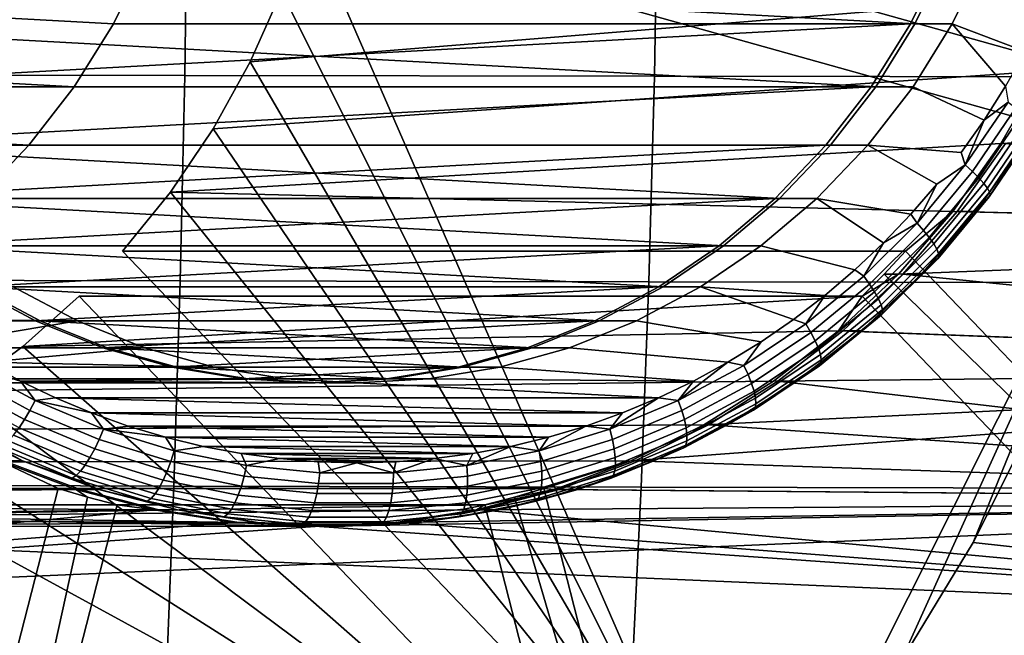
# Model space of a CAD drawing. Header units: metres. Extents: x -25 to 132, y -25 to 25.
# Tile 246 of 278: x 116.91 to 119.99, y -3.04 to -1.11. Entities that reach past the tile are written whole.
import ezdxf

# ---------------------------------------------------------------- set-up
doc = ezdxf.new("R2010")
doc.units = ezdxf.units.M
doc.layers.add('solid_12_061_071_XXX', color=7, linetype='CONTINUOUS')

msp = doc.modelspace()

# ---------------------------------------------------------------- linework, layer by layer
at = {"layer": 'solid_12_061_071_XXX'}
for points in [[(117.856651, -0.601739, 86.429726), (120.443939, 1.326677, 87.220734), (120.530022, 0.889367, 87.247055), (120.443939, -1.326677, 87.220734)], [(120.307228, -0.601739, 78.414246), (117.856651, -0.601739, 86.429726), (120.443939, -1.326677, 87.220734), (122.894516, -1.326677, 79.205254)], [(117.435028, -0.643662, 100.602127), (115.964691, -0.642329, 100.283142), (115.958214, -1.284628, 100.275391), (117.426476, -1.28728, 100.594223)], [(118.907867, -0.644552, 100.909462), (117.435028, -0.643662, 100.602127), (117.426476, -1.28728, 100.594223), (118.89727, -1.289042, 100.901482)], [(120.383095, -0.645438, 101.205124), (118.907867, -0.644552, 100.909462), (118.89727, -1.289042, 100.901482), (120.370476, -1.290792, 101.197128)], [(113.293198, -0.695307, 85.034538), (117.305237, -0.915147, 86.261139), (117.202988, -1.124985, 86.229881), (113.373901, -0.915147, 85.059212)], [(119.880943, -0.695302, 78.125015), (115.868904, -0.91514, 76.898415), (115.971161, -1.124999, 76.929672), (119.800247, -0.91514, 78.100342)], [(117.807152, -0.794925, 86.414589), (119.125725, -3.817734, 86.817719), (117.728935, -1.023362, 86.390678)], [(117.807152, -0.794925, 86.414589), (120.257729, -0.794925, 78.399109), (122.845016, -1.519862, 79.190125), (120.394432, -1.519862, 87.205605)], [(117.807152, -0.794925, 86.414589), (120.394432, -1.519862, 87.205605), (119.409378, -3.484027, 86.904442), (119.125725, -3.817734, 86.817719)], [(113.373901, -0.915147, 85.059212), (117.202988, -1.124985, 86.229881), (117.080315, -1.322524, 86.192375), (113.476151, -1.124985, 85.090469)], [(115.88295, -0.91514, 76.85247), (119.712036, -1.124999, 78.023132), (119.589363, -1.322531, 77.985626), (115.985207, -1.124999, 76.883728)], [(119.814293, -0.91514, 78.054398), (119.712036, -1.124999, 78.023132), (115.88295, -0.91514, 76.85247)], [(119.800247, -0.91514, 78.100342), (115.971161, -1.124999, 76.929672), (116.093834, -1.322531, 76.967178), (119.69799, -1.124999, 78.069077)], [(119.800247, -0.91514, 78.100342), (119.69799, -1.124999, 78.069077), (117.202988, -1.124985, 86.229881), (117.305237, -0.915147, 86.261139)], [(119.712036, -1.124999, 78.023132), (119.814293, -0.91514, 78.054398), (119.931259, -0.915098, 77.671883), (119.828979, -1.125005, 77.64061)], [(119.931259, -0.915098, 77.671883), (120.112991, -1.098874, 77.727448), (120.057007, -1.211205, 77.710327), (119.828979, -1.125005, 77.64061)], [(117.515388, -1.453714, 86.325386), (120.111717, -1.272762, 78.195572), (120.220055, -1.03323, 78.228691), (117.631424, -1.243557, 86.360863)], [(117.728935, -1.023362, 86.390678), (119.125725, -3.817734, 86.817719), (117.631424, -1.243557, 86.360863)], [(117.728935, -1.023362, 86.390678), (117.631424, -1.243557, 86.360863), (120.220055, -1.03323, 78.228691)], [(113.476151, -1.124985, 85.090469), (117.080315, -1.322524, 86.192375), (116.938568, -1.505557, 86.14904), (113.598824, -1.322524, 85.127975)], [(119.589363, -1.322531, 77.985626), (116.10788, -1.322531, 76.921234), (115.985207, -1.124999, 76.883728)], [(119.69799, -1.124999, 78.069077), (116.093834, -1.322531, 76.967178), (116.23555, -1.505533, 77.010506), (119.57531, -1.322531, 78.031578)], [(119.69799, -1.124999, 78.069077), (119.57531, -1.322531, 78.031578), (117.080315, -1.322524, 86.192375), (117.202988, -1.124985, 86.229881)], [(119.589363, -1.322531, 77.985626), (119.712036, -1.124999, 78.023132), (119.828979, -1.125005, 77.64061), (119.706329, -1.322507, 77.603111)], [(119.828979, -1.125005, 77.64061), (119.995636, -1.320459, 77.691566), (119.929047, -1.426324, 77.671204), (119.706329, -1.322507, 77.603111)], [(119.828979, -1.125005, 77.64061), (120.057007, -1.211205, 77.710327), (119.995636, -1.320459, 77.691566)], [(117.631424, -1.243557, 86.360863), (119.125725, -3.817734, 86.817719), (117.515388, -1.453714, 86.325386)], [(117.426476, -1.28728, 100.594223), (115.958214, -1.284628, 100.275391), (115.947502, -1.926711, 100.262512), (117.412292, -1.930633, 100.581093)], [(117.381783, -1.652122, 86.284538), (119.981438, -1.500052, 78.155739), (120.111717, -1.272762, 78.195572), (117.515388, -1.453714, 86.325386)], [(118.89727, -1.289042, 100.901482), (117.426476, -1.28728, 100.594223), (117.412292, -1.930633, 100.581093), (118.879662, -1.933216, 100.888222)], [(120.370476, -1.290792, 101.197128), (118.89727, -1.289042, 100.901482), (118.879662, -1.933216, 100.888222), (120.349464, -1.935777, 101.183846)], [(119.981438, -1.500052, 78.155739), (122.933304, -1.35019, 79.058212), (120.111717, -1.272762, 78.195572)], [(113.598824, -1.322524, 85.127975), (116.938568, -1.505557, 86.14904), (113.74057, -1.505557, 85.17131)], [(116.249596, -1.505533, 76.964561), (116.10788, -1.322531, 76.921234), (119.589363, -1.322531, 77.985626), (119.447647, -1.505533, 77.942307)], [(119.57531, -1.322531, 78.031578), (116.23555, -1.505533, 77.010506), (119.433594, -1.505533, 77.988251)], [(119.57531, -1.322531, 78.031578), (119.433594, -1.505533, 77.988251), (116.938568, -1.505557, 86.14904), (117.080315, -1.322524, 86.192375)], [(119.447647, -1.505533, 77.942307), (119.589363, -1.322531, 77.985626), (119.706329, -1.322507, 77.603111), (119.564529, -1.505604, 77.559761)], [(119.706329, -1.322507, 77.603111), (119.929047, -1.426324, 77.671204), (119.857399, -1.528545, 77.6493), (119.564529, -1.505604, 77.559761)], [(120.003677, -1.370248, 77.697159), (119.929047, -1.426324, 77.671204), (119.995636, -1.320459, 77.691566)], [(119.981438, -1.500052, 78.155739), (119.830505, -1.712866, 78.109596), (122.809273, -1.785826, 79.020294), (122.933304, -1.35019, 79.058212)], [(120.003677, -1.370248, 77.697159), (119.869888, -1.566717, 77.65625), (119.929047, -1.426324, 77.671204)], [(120.028175, -1.388478, 77.71405), (119.892601, -1.58756, 77.6726), (119.869888, -1.566717, 77.65625), (120.003677, -1.370248, 77.697159)], [(120.049324, -1.405584, 77.735909), (119.912086, -1.60712, 77.693947), (119.892601, -1.58756, 77.6726), (120.028175, -1.388478, 77.71405)], [(120.06649, -1.421048, 77.762062), (119.927742, -1.6248, 77.719643), (119.912086, -1.60712, 77.693947), (120.049324, -1.405584, 77.735909)], [(119.869888, -1.566717, 77.65625), (119.857399, -1.528545, 77.6493), (119.929047, -1.426324, 77.671204)], [(120.079147, -1.434397, 77.791718), (119.939087, -1.640063, 77.748901), (119.927742, -1.6248, 77.719643), (120.06649, -1.421048, 77.762062)], [(120.086899, -1.445225, 77.823975), (119.945786, -1.652444, 77.78083), (119.939087, -1.640063, 77.748901), (120.079147, -1.434397, 77.791718)], [(120.089531, -1.453203, 77.857841), (119.947639, -1.661566, 77.814461), (119.945786, -1.652444, 77.78083), (120.086899, -1.445225, 77.823975)], [(117.515388, -1.453714, 86.325386), (119.125725, -3.817734, 86.817719), (117.381783, -1.652122, 86.284538)], [(120.086945, -1.458087, 77.892303), (119.944572, -1.667151, 77.848778), (119.947639, -1.661566, 77.814461), (120.089531, -1.453203, 77.857841)], [(120.05397, -1.50004, 77.918533), (119.944572, -1.667151, 77.848778), (120.086945, -1.458087, 77.892303)], [(113.74057, -1.505557, 85.17131), (116.938568, -1.505557, 86.14904), (116.779343, -1.672063, 86.100357)], [(119.433594, -1.505533, 77.988251), (116.23555, -1.505533, 77.010506), (116.394814, -1.672068, 77.059196)], [(119.288383, -1.672068, 77.893616), (116.408859, -1.672068, 77.013252), (116.249596, -1.505533, 76.964561)], [(119.447647, -1.505533, 77.942307), (119.288383, -1.672068, 77.893616), (116.249596, -1.505533, 76.964561)], [(119.433594, -1.505533, 77.988251), (116.394814, -1.672068, 77.059196), (119.274338, -1.672068, 77.93956)], [(119.433594, -1.505533, 77.988251), (119.274338, -1.672068, 77.93956), (116.779343, -1.672063, 86.100357), (116.938568, -1.505557, 86.14904)], [(117.381783, -1.652122, 86.284538), (119.830505, -1.712866, 78.109596), (119.981438, -1.500052, 78.155739)], [(119.288383, -1.672068, 77.893616), (119.447647, -1.505533, 77.942307), (119.564529, -1.505604, 77.559761), (119.405388, -1.672019, 77.511108)], [(119.564529, -1.505604, 77.559761), (119.780815, -1.626924, 77.625885), (119.6996, -1.721065, 77.601059), (119.405388, -1.672019, 77.511108)], [(119.564529, -1.505604, 77.559761), (119.857399, -1.528545, 77.6493), (119.869888, -1.566717, 77.65625), (119.780815, -1.626924, 77.625885)], [(119.995483, -1.500052, 78.109795), (119.844551, -1.712866, 78.063652), (119.903023, -1.712862, 77.872391), (120.05397, -1.50004, 77.918533)], [(119.844551, -1.712866, 78.063652), (119.995483, -1.500052, 78.109795), (122.823318, -1.785826, 78.97435)], [(120.05397, -1.50004, 77.918533), (119.903023, -1.712862, 77.872391), (119.944572, -1.667151, 77.848778)], [(119.409378, -3.484027, 86.904442), (120.394432, -1.519862, 87.205605), (119.666237, -3.127321, 86.982971)], [(119.666237, -3.127321, 86.982971), (120.394432, -1.519862, 87.205605), (119.894562, -2.750035, 87.052773)], [(119.894562, -2.750035, 87.052773), (120.394432, -1.519862, 87.205605), (120.092873, -2.354609, 87.113403)], [(119.869888, -1.566717, 77.65625), (119.718842, -1.748998, 77.610069), (119.780815, -1.626924, 77.625885)], [(119.892601, -1.58756, 77.6726), (119.739548, -1.772266, 77.625809), (119.718842, -1.748998, 77.610069), (119.869888, -1.566717, 77.65625)], [(119.912086, -1.60712, 77.693947), (119.757141, -1.794101, 77.646576), (119.739548, -1.772266, 77.625809), (119.892601, -1.58756, 77.6726)], [(119.718842, -1.748998, 77.610069), (119.6996, -1.721065, 77.601059), (119.780815, -1.626924, 77.625885)], [(119.927742, -1.6248, 77.719643), (119.771095, -1.813839, 77.671753), (119.757141, -1.794101, 77.646576), (119.912086, -1.60712, 77.693947)], [(119.939087, -1.640063, 77.748901), (119.780975, -1.830877, 77.700554), (119.771095, -1.813839, 77.671753), (119.927742, -1.6248, 77.719643)], [(117.381783, -1.652122, 86.284538), (119.125725, -3.817734, 86.817719), (117.231705, -1.837168, 86.238655)], [(117.381783, -1.652122, 86.284538), (117.231705, -1.837168, 86.238655), (119.682281, -1.837168, 78.223175), (119.830505, -1.712866, 78.109596)], [(119.945786, -1.652444, 77.78083), (119.786476, -1.844699, 77.732124), (119.780975, -1.830877, 77.700554), (119.939087, -1.640063, 77.748901)], [(119.944572, -1.667151, 77.848778), (119.783844, -1.861117, 77.799637), (119.787445, -1.854882, 77.765488), (119.947639, -1.661566, 77.814461)], [(119.947639, -1.661566, 77.814461), (119.787445, -1.854882, 77.765488), (119.786476, -1.844699, 77.732124), (119.945786, -1.652444, 77.78083)], [(119.274338, -1.672068, 77.93956), (116.394814, -1.672068, 77.059196), (116.569862, -1.820297, 77.112717)], [(119.288383, -1.672068, 77.893616), (119.113335, -1.820297, 77.840096), (116.408859, -1.672068, 77.013252)], [(119.113335, -1.820297, 77.840096), (116.583908, -1.820297, 77.066772), (116.408859, -1.672068, 77.013252)], [(119.274338, -1.672068, 77.93956), (116.569862, -1.820297, 77.112717), (119.099289, -1.820297, 77.88604)], [(119.274338, -1.672068, 77.93956), (119.099289, -1.820297, 77.88604), (116.604301, -1.82028, 86.046844), (116.779343, -1.672063, 86.100357)], [(119.405388, -1.672019, 77.511108), (119.230293, -1.820295, 77.457573), (119.113335, -1.820297, 77.840096), (119.288383, -1.672068, 77.893616)], [(119.405388, -1.672019, 77.511108), (119.613922, -1.810794, 77.57486), (119.523987, -1.895867, 77.547363), (119.230293, -1.820295, 77.457573)], [(119.405388, -1.672019, 77.511108), (119.6996, -1.721065, 77.601059), (119.613922, -1.810794, 77.57486)], [(119.903023, -1.712862, 77.872391), (119.783844, -1.861117, 77.799637), (119.944572, -1.667151, 77.848778)], [(119.718842, -1.748998, 77.610069), (119.613922, -1.810794, 77.57486), (119.6996, -1.721065, 77.601059)], [(119.682281, -1.837168, 78.223175), (119.615913, -1.909188, 78.202888), (119.660355, -1.909174, 78.057571), (119.830505, -1.712866, 78.109596)], [(119.660355, -1.909174, 78.057571), (122.809273, -1.785826, 79.020294), (119.830505, -1.712866, 78.109596)], [(119.844551, -1.712866, 78.063652), (119.6744, -1.909174, 78.011627), (119.732864, -1.909188, 77.820366), (119.903023, -1.712862, 77.872391)], [(119.844551, -1.712866, 78.063652), (122.823318, -1.785826, 78.97435), (122.665291, -2.209318, 78.926033), (119.6744, -1.909174, 78.011627)], [(119.903023, -1.712862, 77.872391), (119.732864, -1.909188, 77.820366), (119.783844, -1.861117, 77.799637)], [(119.718842, -1.748998, 77.610069), (119.55191, -1.915439, 77.559036), (119.613922, -1.810794, 77.57486)], [(119.739548, -1.772266, 77.625809), (119.570396, -1.940921, 77.574089), (119.55191, -1.915439, 77.559036), (119.718842, -1.748998, 77.610069)], [(119.660355, -1.909174, 78.057571), (119.472588, -2.087129, 78.000168), (122.651245, -2.209318, 78.971985), (122.809273, -1.785826, 79.020294)], [(119.757141, -1.794101, 77.646576), (119.585907, -1.964835, 77.594223), (119.570396, -1.940921, 77.574089), (119.739548, -1.772266, 77.625809)], [(119.55191, -1.915439, 77.559036), (119.523987, -1.895867, 77.547363), (119.613922, -1.810794, 77.57486)], [(119.771095, -1.813839, 77.671753), (119.597977, -1.98645, 77.61882), (119.585907, -1.964835, 77.594223), (119.757141, -1.794101, 77.646576)], [(119.780975, -1.830877, 77.700554), (119.606224, -2.005111, 77.647133), (119.597977, -1.98645, 77.61882), (119.771095, -1.813839, 77.671753)], [(119.099289, -1.820297, 77.88604), (118.910416, -1.948557, 77.828293), (116.415398, -1.948563, 85.98909), (116.604301, -1.82028, 86.046844)], [(119.099289, -1.820297, 77.88604), (116.569862, -1.820297, 77.112717), (116.758728, -1.948557, 77.170456)], [(119.113335, -1.820297, 77.840096), (118.924461, -1.948557, 77.782349), (116.583908, -1.820297, 77.066772)], [(118.924461, -1.948557, 77.782349), (116.772781, -1.948557, 77.124512), (116.583908, -1.820297, 77.066772)], [(119.099289, -1.820297, 77.88604), (116.758728, -1.948557, 77.170456), (118.910416, -1.948557, 77.828293)], [(119.682281, -1.837168, 78.223175), (117.231705, -1.837168, 86.238655), (119.125725, -3.817734, 86.817719), (121.576309, -3.817734, 78.802238)], [(119.230293, -1.820295, 77.457573), (119.04142, -1.948552, 77.399834), (118.924461, -1.948557, 77.782349), (119.113335, -1.820297, 77.840096)], [(119.230293, -1.820295, 77.457573), (119.523987, -1.895867, 77.547363), (119.430107, -1.976017, 77.518661), (119.04142, -1.948552, 77.399834)], [(119.786476, -1.844699, 77.732124), (119.610413, -2.020247, 77.678299), (119.606224, -2.005111, 77.647133), (119.780975, -1.830877, 77.700554)], [(119.787445, -1.854882, 77.765488), (119.610413, -2.031399, 77.711365), (119.610413, -2.020247, 77.678299), (119.786476, -1.844699, 77.732124)], [(119.682281, -1.837168, 78.223175), (121.576309, -3.817734, 78.802238), (119.615913, -1.909188, 78.202888)], [(119.783844, -1.861117, 77.799637), (119.606209, -2.038228, 77.745331), (119.610413, -2.031399, 77.711365), (119.787445, -1.854882, 77.765488)], [(119.732864, -1.909188, 77.820366), (119.606209, -2.038228, 77.745331), (119.783844, -1.861117, 77.799637)], [(119.55191, -1.915439, 77.559036), (119.370605, -2.064534, 77.503609), (119.430107, -1.976017, 77.518661), (119.523987, -1.895867, 77.547363)], [(119.547043, -1.978589, 78.181831), (119.472588, -2.087129, 78.000168), (119.660355, -1.909174, 78.057571)], [(119.6744, -1.909174, 78.011627), (119.486633, -2.087129, 77.954224), (119.545113, -2.087128, 77.762962), (119.732864, -1.909188, 77.820366)], [(119.486633, -2.087129, 77.954224), (119.6744, -1.909174, 78.011627), (122.665291, -2.209318, 78.926033)], [(119.732864, -1.909188, 77.820366), (119.545113, -2.087128, 77.762962), (119.606209, -2.038228, 77.745331)], [(119.615913, -1.909188, 78.202888), (119.547043, -1.978589, 78.181831), (119.660355, -1.909174, 78.057571)], [(119.615913, -1.909188, 78.202888), (121.576309, -3.817734, 78.802238), (121.441063, -3.959155, 78.760887), (119.547043, -1.978589, 78.181831)], [(117.412292, -1.930633, 100.581093), (115.947502, -1.926711, 100.262512), (115.932579, -2.568391, 100.244522), (117.392517, -2.573502, 100.562759)], [(118.879662, -1.933216, 100.888222), (117.412292, -1.930633, 100.581093), (117.392517, -2.573502, 100.562759), (118.855072, -2.576821, 100.869705)], [(120.349464, -1.935777, 101.183846), (118.879662, -1.933216, 100.888222), (118.855072, -2.576821, 100.869705), (120.320091, -2.580106, 101.165276)], [(119.570396, -1.940921, 77.574089), (119.386681, -2.092, 77.517921), (119.370605, -2.064534, 77.503609), (119.55191, -1.915439, 77.559036)], [(119.585907, -1.964835, 77.594223), (119.399925, -2.117774, 77.537369), (119.386681, -2.092, 77.517921), (119.570396, -1.940921, 77.574089)], [(116.959389, -2.055469, 77.231804), (116.758728, -1.948557, 77.170456), (114.263741, -1.948563, 85.331261), (114.464409, -2.055482, 85.392609)], [(118.910416, -1.948557, 77.828293), (118.709755, -2.055469, 77.766945), (116.214729, -2.055482, 85.927734), (116.415398, -1.948563, 85.98909)], [(116.889725, -1.948552, 76.741989), (117.090454, -2.055503, 76.80336), (116.598724, -2.051122, 76.653023), (116.501038, -1.976017, 76.623154)], [(118.910416, -1.948557, 77.828293), (116.758728, -1.948557, 77.170456), (116.959389, -2.055469, 77.231804)], [(116.772781, -1.948557, 77.124512), (116.973434, -2.055469, 77.18586), (117.090454, -2.055503, 76.80336), (116.889725, -1.948552, 76.741989)], [(118.924461, -1.948557, 77.782349), (118.723801, -2.055469, 77.721001), (116.772781, -1.948557, 77.124512)], [(118.723801, -2.055469, 77.721001), (116.973434, -2.055469, 77.18586), (116.772781, -1.948557, 77.124512)], [(118.910416, -1.948557, 77.828293), (116.959389, -2.055469, 77.231804), (118.709755, -2.055469, 77.766945)], [(119.04142, -1.948552, 77.399834), (118.840683, -2.055503, 77.338463), (118.723801, -2.055469, 77.721001), (118.924461, -1.948557, 77.782349)], [(119.04142, -1.948552, 77.399834), (119.332413, -2.051122, 77.4888), (119.231224, -2.120937, 77.457863), (118.840683, -2.055503, 77.338463)], [(119.04142, -1.948552, 77.399834), (119.430107, -1.976017, 77.518661), (119.332413, -2.051122, 77.4888)], [(119.597977, -1.98645, 77.61882), (119.40995, -2.141073, 77.561333), (119.399925, -2.117774, 77.537369), (119.585907, -1.964835, 77.594223)], [(117.096458, -1.978589, 86.197311), (118.990486, -3.959155, 86.776367), (116.91951, -2.135525, 86.143211)], [(119.547043, -1.978589, 78.181831), (116.91951, -2.135525, 86.143211), (119.472588, -2.087129, 78.000168)], [(119.547043, -1.978589, 78.181831), (117.096458, -1.978589, 86.197311), (116.91951, -2.135525, 86.143211)], [(117.096458, -1.978589, 86.197311), (119.547043, -1.978589, 78.181831), (121.441063, -3.959155, 78.760887), (118.990486, -3.959155, 86.776367)], [(119.370605, -2.064534, 77.503609), (119.332413, -2.051122, 77.4888), (119.430107, -1.976017, 77.518661)], [(119.606224, -2.005111, 77.647133), (119.416435, -2.161185, 77.589104), (119.40995, -2.141073, 77.561333), (119.597977, -1.98645, 77.61882)], [(119.606209, -2.038228, 77.745331), (119.413284, -2.19688, 77.68634), (119.418129, -2.18952, 77.65258), (119.610413, -2.031399, 77.711365)], [(119.610413, -2.020247, 77.678299), (119.419189, -2.1775, 77.619835), (119.416435, -2.161185, 77.589104), (119.606224, -2.005111, 77.647133)], [(119.610413, -2.031399, 77.711365), (119.418129, -2.18952, 77.65258), (119.419189, -2.1775, 77.619835), (119.610413, -2.020247, 77.678299)], [(117.169678, -2.139878, 77.296097), (116.959389, -2.055469, 77.231804), (114.464409, -2.055482, 85.392609), (114.674644, -2.13987, 85.456886)], [(118.709755, -2.055469, 77.766945), (118.499474, -2.139878, 77.70266), (116.004494, -2.13987, 85.863464), (116.214729, -2.055482, 85.927734)], [(117.090454, -2.055503, 76.80336), (116.699913, -2.120937, 76.68396), (116.598724, -2.051122, 76.653023)], [(117.090454, -2.055503, 76.80336), (117.300606, -2.139855, 76.867607), (116.804337, -2.18529, 76.715889), (116.699913, -2.120937, 76.68396)], [(118.709755, -2.055469, 77.766945), (116.959389, -2.055469, 77.231804), (117.169678, -2.139878, 77.296097)], [(116.973434, -2.055469, 77.18586), (117.183723, -2.139878, 77.250153), (117.300606, -2.139855, 76.867607), (117.090454, -2.055503, 76.80336)], [(118.723801, -2.055469, 77.721001), (118.513519, -2.139878, 77.656715), (116.973434, -2.055469, 77.18586)], [(118.513519, -2.139878, 77.656715), (117.183723, -2.139878, 77.250153), (116.973434, -2.055469, 77.18586)], [(118.709755, -2.055469, 77.766945), (117.169678, -2.139878, 77.296097), (118.499474, -2.139878, 77.70266)], [(118.840683, -2.055503, 77.338463), (118.630531, -2.139855, 77.274208), (118.513519, -2.139878, 77.656715), (118.723801, -2.055469, 77.721001)], [(118.840683, -2.055503, 77.338463), (119.231224, -2.120937, 77.457863), (119.126801, -2.18529, 77.425934), (118.630531, -2.139855, 77.274208)], [(119.370605, -2.064534, 77.503609), (119.176567, -2.194932, 77.444283), (119.231224, -2.120937, 77.457863), (119.332413, -2.051122, 77.4888)], [(119.386681, -2.092, 77.517921), (119.190056, -2.224133, 77.457809), (119.176567, -2.194932, 77.444283), (119.370605, -2.064534, 77.503609)], [(119.545113, -2.087128, 77.762962), (119.413284, -2.19688, 77.68634), (119.606209, -2.038228, 77.745331)], [(116.729767, -2.275235, 86.085197), (119.269051, -2.244978, 77.937943), (119.472588, -2.087129, 78.000168), (116.91951, -2.135525, 86.143211)], [(119.399925, -2.117774, 77.537369), (119.200882, -2.251535, 77.476509), (119.190056, -2.224133, 77.457809), (119.386681, -2.092, 77.517921)], [(119.269051, -2.244978, 77.937943), (122.651245, -2.209318, 78.971985), (119.472588, -2.087129, 78.000168)], [(119.486633, -2.087129, 77.954224), (119.283104, -2.244978, 77.891998), (119.341591, -2.244968, 77.700737), (119.545113, -2.087128, 77.762962)], [(119.486633, -2.087129, 77.954224), (122.665291, -2.209318, 78.926033), (122.474358, -2.61773, 78.867661), (119.283104, -2.244978, 77.891998)], [(119.545113, -2.087128, 77.762962), (119.341591, -2.244968, 77.700737), (119.413284, -2.19688, 77.68634)], [(119.176567, -2.194932, 77.444283), (119.126801, -2.18529, 77.425934), (119.231224, -2.120937, 77.457863)], [(119.40995, -2.141073, 77.561333), (119.208717, -2.276305, 77.499817), (119.200882, -2.251535, 77.476509), (119.399925, -2.117774, 77.537369)], [(117.38723, -2.200835, 77.36261), (117.169678, -2.139878, 77.296097), (114.674644, -2.13987, 85.456886), (114.892204, -2.200829, 85.523399)], [(118.499474, -2.139878, 77.70266), (118.281921, -2.200835, 77.636147), (115.786934, -2.200829, 85.796944), (116.004494, -2.13987, 85.863464)], [(116.91951, -2.135525, 86.143211), (118.990486, -3.959155, 86.776367), (116.729767, -2.275235, 86.085197)], [(117.300606, -2.139855, 76.867607), (117.518211, -2.200834, 76.934143), (116.804337, -2.18529, 76.715889)], [(118.499474, -2.139878, 77.70266), (117.169678, -2.139878, 77.296097), (117.38723, -2.200835, 77.36261)], [(117.183723, -2.139878, 77.250153), (117.401276, -2.200835, 77.316666), (117.518211, -2.200834, 76.934143), (117.300606, -2.139855, 76.867607)], [(118.295967, -2.200835, 77.590202), (117.401276, -2.200835, 77.316666), (117.183723, -2.139878, 77.250153)], [(118.513519, -2.139878, 77.656715), (118.295967, -2.200835, 77.590202), (117.183723, -2.139878, 77.250153)], [(118.499474, -2.139878, 77.70266), (117.38723, -2.200835, 77.36261), (118.281921, -2.200835, 77.636147)], [(118.295967, -2.200835, 77.590202), (118.513519, -2.139878, 77.656715), (118.630531, -2.139855, 77.274208), (118.412926, -2.200834, 77.20768)], [(118.630531, -2.139855, 77.274208), (119.126801, -2.18529, 77.425934), (119.019325, -2.24406, 77.393074), (118.412926, -2.200834, 77.20768)], [(119.416435, -2.161185, 77.589104), (119.21331, -2.297688, 77.527008), (119.208717, -2.276305, 77.499817), (119.40995, -2.141073, 77.561333)], [(116.752823, -2.194932, 76.70327), (116.804337, -2.18529, 76.715889), (116.911812, -2.24406, 76.748741)], [(117.518211, -2.200834, 76.934143), (117.740685, -2.237674, 77.002151), (116.911812, -2.24406, 76.748741), (116.804337, -2.18529, 76.715889)], [(118.97155, -2.305452, 77.381607), (119.019325, -2.24406, 77.393074), (119.126801, -2.18529, 77.425934)], [(119.176567, -2.194932, 77.444283), (118.97155, -2.305452, 77.381607), (119.126801, -2.18529, 77.425934)], [(119.418129, -2.18952, 77.65258), (119.212341, -2.327813, 77.589661), (119.214531, -2.315033, 77.557266), (119.419189, -2.1775, 77.619835)], [(119.419189, -2.1775, 77.619835), (119.214531, -2.315033, 77.557266), (119.21331, -2.297688, 77.527008), (119.416435, -2.161185, 77.589104)], [(116.860512, -2.494468, 77.151337), (117.099113, -2.583741, 77.224281), (113.222885, -2.61773, 76.0392), (113.031952, -2.209318, 75.980827)], [(117.609642, -2.237671, 77.430611), (117.38723, -2.200835, 77.36261), (114.892204, -2.200829, 85.523399), (115.114677, -2.237675, 85.591415)], [(118.281921, -2.200835, 77.636147), (118.059502, -2.237671, 77.568146), (115.564461, -2.237675, 85.728928), (115.786934, -2.200829, 85.796944)], [(116.941811, -2.336123, 76.770454), (116.73407, -2.224133, 76.70694), (116.752823, -2.194932, 76.70327), (116.957832, -2.305452, 76.765945)], [(116.957832, -2.305452, 76.765945), (116.752823, -2.194932, 76.70327), (116.911812, -2.24406, 76.748741)], [(118.281921, -2.200835, 77.636147), (117.38723, -2.200835, 77.36261), (117.609642, -2.237671, 77.430611)], [(117.401276, -2.200835, 77.316666), (117.623688, -2.237671, 77.384666), (117.740685, -2.237674, 77.002151), (117.518211, -2.200834, 76.934143)], [(118.295967, -2.200835, 77.590202), (118.073555, -2.237671, 77.522202), (117.401276, -2.200835, 77.316666)], [(118.073555, -2.237671, 77.522202), (117.623688, -2.237671, 77.384666), (117.401276, -2.200835, 77.316666)], [(118.281921, -2.200835, 77.636147), (117.609642, -2.237671, 77.430611), (118.059502, -2.237671, 77.568146)], [(118.073555, -2.237671, 77.522202), (118.295967, -2.200835, 77.590202), (118.412926, -2.200834, 77.20768), (118.19046, -2.237674, 77.139664)], [(118.19046, -2.237674, 77.139664), (118.412926, -2.200834, 77.20768), (119.019325, -2.24406, 77.393074)], [(118.822685, -2.494468, 77.801476), (118.584084, -2.583741, 77.728523), (122.460312, -2.61773, 78.913605), (122.651245, -2.209318, 78.971985)], [(118.822685, -2.494468, 77.801476), (122.651245, -2.209318, 78.971985), (119.051743, -2.381181, 77.871506)], [(119.190056, -2.224133, 77.457809), (118.982323, -2.336123, 77.394302), (118.97155, -2.305452, 77.381607), (119.176567, -2.194932, 77.444283)], [(119.051743, -2.381181, 77.871506), (122.651245, -2.209318, 78.971985), (119.269051, -2.244978, 77.937943)], [(119.413284, -2.19688, 77.68634), (119.20681, -2.335637, 77.623215), (119.212341, -2.327813, 77.589661), (119.418129, -2.18952, 77.65258)], [(119.341591, -2.244968, 77.700737), (119.20681, -2.335637, 77.623215), (119.413284, -2.19688, 77.68634)], [(117.834572, -2.249998, 77.499374), (117.609642, -2.237671, 77.430611), (115.114677, -2.237675, 85.591415), (115.339569, -2.25, 85.660172)], [(118.059502, -2.237671, 77.568146), (117.834572, -2.249998, 77.499374), (115.339569, -2.25, 85.660172), (115.564461, -2.237675, 85.728928)], [(116.528786, -2.396574, 86.02375), (119.051743, -2.381181, 77.871506), (119.269051, -2.244978, 77.937943), (116.729767, -2.275235, 86.085197)], [(116.924934, -2.364906, 76.780685), (116.714638, -2.251535, 76.716393), (116.73407, -2.224133, 76.70694), (116.941811, -2.336123, 76.770454)], [(117.740685, -2.237674, 77.002151), (117.965569, -2.25, 77.070908), (116.911812, -2.24406, 76.748741)], [(117.965569, -2.25, 77.070908), (118.909195, -2.297026, 77.359406), (117.021942, -2.297026, 76.782417), (116.911812, -2.24406, 76.748741)], [(116.957832, -2.305452, 76.765945), (116.911812, -2.24406, 76.748741), (117.021942, -2.297026, 76.782417)], [(118.059502, -2.237671, 77.568146), (117.609642, -2.237671, 77.430611), (117.834572, -2.249998, 77.499374)], [(117.623688, -2.237671, 77.384666), (117.848618, -2.249998, 77.45343), (117.965569, -2.25, 77.070908), (117.740685, -2.237674, 77.002151)], [(118.073555, -2.237671, 77.522202), (117.848618, -2.249998, 77.45343), (117.623688, -2.237671, 77.384666)], [(117.848618, -2.249998, 77.45343), (118.073555, -2.237671, 77.522202), (118.19046, -2.237674, 77.139664), (117.965569, -2.25, 77.070908)], [(118.19046, -2.237674, 77.139664), (119.019325, -2.24406, 77.393074), (118.909195, -2.297026, 77.359406), (117.965569, -2.25, 77.070908)], [(118.97155, -2.305452, 77.381607), (118.909195, -2.297026, 77.359406), (119.019325, -2.24406, 77.393074)], [(119.200882, -2.251535, 77.476509), (118.990585, -2.364906, 77.412216), (118.982323, -2.336123, 77.394302), (119.190056, -2.224133, 77.457809)], [(119.283104, -2.244978, 77.891998), (119.065788, -2.381181, 77.825562), (119.124252, -2.381187, 77.634293), (119.341591, -2.244968, 77.700737)], [(119.065788, -2.381181, 77.825562), (119.283104, -2.244978, 77.891998), (122.474358, -2.61773, 78.867661)], [(119.341591, -2.244968, 77.700737), (119.124252, -2.381187, 77.634293), (119.20681, -2.335637, 77.623215)], [(116.729767, -2.275235, 86.085197), (118.990486, -3.959155, 86.776367), (116.528786, -2.396574, 86.02375)], [(116.90773, -2.390923, 76.796333), (116.695114, -2.276305, 76.731331), (116.714638, -2.251535, 76.716393), (116.924934, -2.364906, 76.780685)], [(119.208717, -2.276305, 77.499817), (118.996101, -2.390923, 77.434814), (118.990585, -2.364906, 77.412216), (119.200882, -2.251535, 77.476509)], [(119.21331, -2.297688, 77.527008), (118.998703, -2.413383, 77.461395), (118.996101, -2.390923, 77.434814), (119.208717, -2.276305, 77.499817)], [(117.158791, -2.426958, 76.836792), (116.941811, -2.336123, 76.770454), (116.957832, -2.305452, 76.765945), (117.171967, -2.395094, 76.831413)], [(116.957832, -2.305452, 76.765945), (117.021942, -2.297026, 76.782417), (117.134506, -2.344094, 76.816826)], [(117.171967, -2.395094, 76.831413), (116.957832, -2.305452, 76.765945), (117.134506, -2.344094, 76.816826)], [(117.021942, -2.297026, 76.782417), (118.909195, -2.297026, 77.359406), (118.796631, -2.344094, 77.324989)], [(117.021942, -2.297026, 76.782417), (118.796631, -2.344094, 77.324989), (117.134506, -2.344094, 76.816826)], [(118.757423, -2.395094, 77.316139), (118.796631, -2.344094, 77.324989), (118.909195, -2.297026, 77.359406)], [(118.97155, -2.305452, 77.381607), (118.757423, -2.395094, 77.316139), (118.909195, -2.297026, 77.359406)], [(118.982323, -2.336123, 77.394302), (118.765343, -2.426958, 77.327965), (118.757423, -2.395094, 77.316139), (118.97155, -2.305452, 77.381607)], [(119.214531, -2.315033, 77.557266), (118.998306, -2.431601, 77.491158), (118.998703, -2.413383, 77.461395), (119.21331, -2.297688, 77.527008)], [(117.144592, -2.456859, 76.847839), (116.924934, -2.364906, 76.780685), (116.941811, -2.336123, 76.770454), (117.158791, -2.426958, 76.836792)], [(118.990585, -2.364906, 77.412216), (118.770935, -2.456859, 77.345062), (118.765343, -2.426958, 77.327965), (118.982323, -2.336123, 77.394302)], [(119.20681, -2.335637, 77.623215), (118.988655, -2.453243, 77.556519), (118.994919, -2.445024, 77.523186), (119.212341, -2.327813, 77.589661)], [(119.124252, -2.381187, 77.634293), (118.988655, -2.453243, 77.556519), (119.20681, -2.335637, 77.623215)], [(119.212341, -2.327813, 77.589661), (118.994919, -2.445024, 77.523186), (118.998306, -2.431601, 77.491158), (119.214531, -2.315033, 77.557266)], [(117.129799, -2.483888, 76.864227), (116.90773, -2.390923, 76.796333), (116.924934, -2.364906, 76.780685), (117.144592, -2.456859, 76.847839)], [(117.134506, -2.344094, 76.816826), (118.796631, -2.344094, 77.324989), (118.681885, -2.385146, 77.289909)], [(117.134506, -2.344094, 76.816826), (118.681885, -2.385146, 77.289909), (117.249252, -2.385146, 76.851913)], [(117.171967, -2.395094, 76.831413), (117.134506, -2.344094, 76.816826), (117.249252, -2.385146, 76.851913)], [(118.757423, -2.395094, 77.316139), (118.681885, -2.385146, 77.289909), (118.796631, -2.344094, 77.324989)], [(118.996101, -2.390923, 77.434814), (118.774033, -2.483888, 77.36692), (118.770935, -2.456859, 77.345062), (118.990585, -2.364906, 77.412216)], [(122.237801, -3.00821, 78.845581), (119.894562, -2.750035, 87.052773), (120.092873, -2.354609, 87.113403), (122.460312, -2.61773, 78.913605)], [(116.318207, -2.498548, 85.959373), (118.822685, -2.494468, 77.801476), (119.051743, -2.381181, 77.871506), (116.528786, -2.396574, 86.02375)], [(116.528786, -2.396574, 86.02375), (118.990486, -3.959155, 86.776367), (116.318207, -2.498548, 85.959373)], [(116.860512, -2.494468, 77.151337), (116.631454, -2.381181, 77.081306), (116.689941, -2.381187, 76.890053), (116.918999, -2.494475, 76.960083)], [(116.918999, -2.494475, 76.960083), (116.689941, -2.381187, 76.890053), (116.845848, -2.453243, 76.901398)], [(117.114868, -2.507221, 76.885445), (116.890709, -2.413383, 76.816917), (116.90773, -2.390923, 76.796333), (117.129799, -2.483888, 76.864227)], [(117.383041, -2.495813, 76.90535), (117.158791, -2.426958, 76.836792), (117.171967, -2.395094, 76.831413), (117.393272, -2.463046, 76.899078)], [(117.171967, -2.395094, 76.831413), (117.249252, -2.385146, 76.851913), (117.365776, -2.420043, 76.887535)], [(117.393272, -2.463046, 76.899078), (117.171967, -2.395094, 76.831413), (117.365776, -2.420043, 76.887535)], [(117.249252, -2.385146, 76.851913), (118.681885, -2.385146, 77.289909), (118.565369, -2.420043, 77.254288)], [(117.249252, -2.385146, 76.851913), (118.565369, -2.420043, 77.254288), (117.365776, -2.420043, 76.887535)], [(118.53611, -2.463046, 77.248474), (118.565369, -2.420043, 77.254288), (118.681885, -2.385146, 77.289909)], [(118.757423, -2.395094, 77.316139), (118.53611, -2.463046, 77.248474), (118.681885, -2.385146, 77.289909)], [(118.765343, -2.426958, 77.327965), (118.541084, -2.495813, 77.259399), (118.53611, -2.463046, 77.248474), (118.757423, -2.395094, 77.316139)], [(118.998703, -2.413383, 77.461395), (118.774544, -2.507221, 77.39286), (118.774033, -2.483888, 77.36692), (118.996101, -2.390923, 77.434814)], [(119.065788, -2.381181, 77.825562), (118.836731, -2.494468, 77.755524), (118.895195, -2.494475, 77.564262), (119.124252, -2.381187, 77.634293)], [(118.836731, -2.494468, 77.755524), (119.065788, -2.381181, 77.825562), (122.474358, -2.61773, 78.867661)], [(119.124252, -2.381187, 77.634293), (118.895195, -2.494475, 77.564262), (118.988655, -2.453243, 77.556519)], [(117.086388, -2.540093, 76.93969), (116.859291, -2.445024, 76.870262), (116.874397, -2.431601, 76.841812), (117.100243, -2.526148, 76.910858)], [(117.100243, -2.526148, 76.910858), (116.874397, -2.431601, 76.841812), (116.890709, -2.413383, 76.816917), (117.114868, -2.507221, 76.885445)], [(117.371605, -2.526563, 76.917244), (117.144592, -2.456859, 76.847839), (117.158791, -2.426958, 76.836792), (117.383041, -2.495813, 76.90535)], [(117.365776, -2.420043, 76.887535), (118.565369, -2.420043, 77.254288), (118.447258, -2.448732, 77.218178)], [(117.365776, -2.420043, 76.887535), (118.447258, -2.448732, 77.218178), (117.483887, -2.448732, 76.923645)], [(117.393272, -2.463046, 76.899078), (117.365776, -2.420043, 76.887535), (117.483887, -2.448732, 76.923645)], [(118.53611, -2.463046, 77.248474), (118.447258, -2.448732, 77.218178), (118.565369, -2.420043, 77.254288)], [(118.770935, -2.456859, 77.345062), (118.543915, -2.526563, 77.275658), (118.541084, -2.495813, 77.259399), (118.765343, -2.426958, 77.327965)], [(118.994919, -2.445024, 77.523186), (118.767822, -2.540093, 77.453758), (118.772453, -2.526148, 77.422104), (118.998306, -2.431601, 77.491158)], [(118.998306, -2.431601, 77.491158), (118.772453, -2.526148, 77.422104), (118.774544, -2.507221, 77.39286), (118.998703, -2.413383, 77.461395)], [(117.0737, -2.548631, 76.971062), (116.845848, -2.453243, 76.901398), (116.859291, -2.445024, 76.870262), (117.086388, -2.540093, 76.93969)], [(116.918999, -2.494475, 76.960083), (116.845848, -2.453243, 76.901398), (117.0737, -2.548631, 76.971062)], [(117.359314, -2.554359, 76.934395), (117.129799, -2.483888, 76.864227), (117.144592, -2.456859, 76.847839), (117.371605, -2.526563, 76.917244)], [(117.612541, -2.542067, 76.975517), (117.383041, -2.495813, 76.90535), (117.393272, -2.463046, 76.899078), (117.619759, -2.508692, 76.968315)], [(117.619759, -2.508692, 76.968315), (117.393272, -2.463046, 76.899078), (117.483887, -2.448732, 76.923645), (117.603226, -2.471118, 76.960129)], [(117.483887, -2.448732, 76.923645), (118.447258, -2.448732, 77.218178), (118.327911, -2.471118, 77.181694)], [(117.483887, -2.448732, 76.923645), (118.327911, -2.471118, 77.181694), (117.603226, -2.471118, 76.960129)], [(118.309631, -2.508692, 77.17923), (118.327911, -2.471118, 77.181694), (118.447258, -2.448732, 77.218178)], [(118.53611, -2.463046, 77.248474), (118.309631, -2.508692, 77.17923), (118.447258, -2.448732, 77.218178)], [(118.541084, -2.495813, 77.259399), (118.311584, -2.542067, 77.18924), (118.309631, -2.508692, 77.17923), (118.53611, -2.463046, 77.248474)], [(118.774033, -2.483888, 77.36692), (118.544518, -2.554359, 77.296745), (118.543915, -2.526563, 77.275658), (118.770935, -2.456859, 77.345062)], [(118.988655, -2.453243, 77.556519), (118.760796, -2.548631, 77.486855), (118.767822, -2.540093, 77.453758), (118.994919, -2.445024, 77.523186)], [(118.895195, -2.494475, 77.564262), (118.760796, -2.548631, 77.486855), (118.988655, -2.453243, 77.556519)], [(116.846466, -2.494468, 77.197281), (113.208839, -2.61773, 76.085144), (117.085068, -2.583741, 77.270233)], [(114.579376, -2.580328, 85.427757), (114.360931, -2.498548, 85.360977), (116.846466, -2.494468, 77.197281), (117.029953, -2.580328, 77.412277)], [(116.318207, -2.498548, 85.959373), (116.099762, -2.580328, 85.892586), (118.550339, -2.580328, 77.877106), (118.822685, -2.494468, 77.801476)], [(117.029953, -2.580328, 77.412277), (116.846466, -2.494468, 77.197281), (117.085068, -2.583741, 77.270233)], [(117.099113, -2.583741, 77.224281), (116.860512, -2.494468, 77.151337), (116.918999, -2.494475, 76.960083), (117.157578, -2.583739, 77.03302)], [(117.157578, -2.583739, 77.03302), (116.918999, -2.494475, 76.960083), (117.0737, -2.548631, 76.971062)], [(117.346535, -2.578354, 76.956276), (117.114868, -2.507221, 76.885445), (117.129799, -2.483888, 76.864227), (117.359314, -2.554359, 76.934395)], [(117.603928, -2.573386, 76.988274), (117.371605, -2.526563, 76.917244), (117.383041, -2.495813, 76.90535), (117.612541, -2.542067, 76.975517)], [(117.603226, -2.471118, 76.960129), (118.327911, -2.471118, 77.181694), (118.20768, -2.487146, 77.144928)], [(117.603226, -2.471118, 76.960129), (118.20768, -2.487146, 77.144928), (117.723457, -2.487146, 76.996887)], [(117.619759, -2.508692, 76.968315), (117.603226, -2.471118, 76.960129), (117.723457, -2.487146, 76.996887)], [(117.849365, -2.531618, 77.038513), (117.619759, -2.508692, 76.968315), (117.723457, -2.487146, 76.996887), (117.844383, -2.496786, 77.033859)], [(117.723457, -2.487146, 76.996887), (118.20768, -2.487146, 77.144928), (118.086754, -2.496786, 77.107964)], [(117.723457, -2.487146, 76.996887), (118.086754, -2.496786, 77.107964), (117.844383, -2.496786, 77.033859)], [(118.080017, -2.531618, 77.109032), (118.086754, -2.496786, 77.107964), (118.20768, -2.487146, 77.144928)], [(118.309631, -2.508692, 77.17923), (118.080017, -2.531618, 77.109032), (118.20768, -2.487146, 77.144928)], [(118.309631, -2.508692, 77.17923), (118.20768, -2.487146, 77.144928), (118.327911, -2.471118, 77.181694)], [(118.543915, -2.526563, 77.275658), (118.311592, -2.573386, 77.204628), (118.311584, -2.542067, 77.18924), (118.541084, -2.495813, 77.259399)], [(118.774544, -2.507221, 77.39286), (118.542877, -2.578354, 77.322037), (118.544518, -2.554359, 77.296745), (118.774033, -2.483888, 77.36692)], [(118.550339, -2.580328, 77.877106), (118.584084, -2.583741, 77.728523), (118.822685, -2.494468, 77.801476)], [(118.836731, -2.494468, 77.755524), (118.598129, -2.583741, 77.682579), (118.656616, -2.583739, 77.491325), (118.895195, -2.494475, 77.564262)], [(118.598129, -2.583741, 77.682579), (118.836731, -2.494468, 77.755524), (122.474358, -2.61773, 78.867661)], [(118.895195, -2.494475, 77.564262), (118.656616, -2.583739, 77.491325), (118.760796, -2.548631, 77.486855)], [(116.318207, -2.498548, 85.959373), (118.990486, -3.959155, 86.776367), (118.671326, -4.255795, 86.678795), (116.099762, -2.580328, 85.892586)], [(117.321091, -2.612158, 77.011452), (117.086388, -2.540093, 76.93969), (117.100243, -2.526148, 76.910858), (117.333664, -2.597818, 76.982224)], [(117.333664, -2.597818, 76.982224), (117.100243, -2.526148, 76.910858), (117.114868, -2.507221, 76.885445), (117.346535, -2.578354, 76.956276)], [(117.594193, -2.601697, 77.006203), (117.359314, -2.554359, 76.934395), (117.371605, -2.526563, 76.917244), (117.603928, -2.573386, 76.988274)], [(117.845207, -2.565298, 77.046646), (117.612541, -2.542067, 76.975517), (117.619759, -2.508692, 76.968315), (117.849365, -2.531618, 77.038513)], [(117.844383, -2.496786, 77.033859), (118.086754, -2.496786, 77.107964), (117.965569, -2.499998, 77.070908)], [(117.849365, -2.531618, 77.038513), (117.844383, -2.496786, 77.033859), (117.965569, -2.499998, 77.070908)], [(118.080017, -2.531618, 77.109032), (117.849365, -2.531618, 77.038513), (117.965569, -2.499998, 77.070908)], [(118.080017, -2.531618, 77.109032), (117.965569, -2.499998, 77.070908), (118.086754, -2.496786, 77.107964)], [(118.311584, -2.542067, 77.18924), (118.078926, -2.565298, 77.118103), (118.080017, -2.531618, 77.109032), (118.309631, -2.508692, 77.17923)], [(118.544518, -2.554359, 77.296745), (118.309639, -2.601697, 77.224937), (118.311592, -2.573386, 77.204628), (118.543915, -2.526563, 77.275658)], [(118.767822, -2.540093, 77.453758), (118.533119, -2.612158, 77.382004), (118.53904, -2.597818, 77.350746), (118.772453, -2.526148, 77.422104)], [(118.772453, -2.526148, 77.422104), (118.53904, -2.597818, 77.350746), (118.542877, -2.578354, 77.322037), (118.774544, -2.507221, 77.39286)], [(117.309196, -2.620939, 77.04306), (117.0737, -2.548631, 76.971062), (117.086388, -2.540093, 76.93969), (117.321091, -2.612158, 77.011452)], [(117.157578, -2.583739, 77.03302), (117.0737, -2.548631, 76.971062), (117.309196, -2.620939, 77.04306)], [(117.583626, -2.626136, 77.028763), (117.346535, -2.578354, 76.956276), (117.359314, -2.554359, 76.934395), (117.594193, -2.601697, 77.006203)], [(117.839462, -2.596904, 77.06028), (117.603928, -2.573386, 76.988274), (117.612541, -2.542067, 76.975517), (117.845207, -2.565298, 77.046646)], [(118.078926, -2.565298, 77.118103), (117.845207, -2.565298, 77.046646), (117.849365, -2.531618, 77.038513), (118.080017, -2.531618, 77.109032)], [(118.311592, -2.573386, 77.204628), (118.076065, -2.596904, 77.132622), (118.078926, -2.565298, 77.118103), (118.311584, -2.542067, 77.18924)], [(118.542877, -2.578354, 77.322037), (118.305786, -2.626136, 77.24955), (118.309639, -2.601697, 77.224937), (118.544518, -2.554359, 77.296745)], [(118.760796, -2.548631, 77.486855), (118.525299, -2.620939, 77.414856), (118.533119, -2.612158, 77.382004), (118.767822, -2.540093, 77.453758)], [(118.656616, -2.583739, 77.491325), (118.525299, -2.620939, 77.414856), (118.760796, -2.548631, 77.486855)], [(117.085068, -2.583741, 77.270233), (113.208839, -2.61773, 76.085144), (113.431343, -3.00821, 76.153175), (117.330856, -2.648122, 77.345375)], [(117.099113, -2.583741, 77.224281), (117.344902, -2.648122, 77.299431), (113.222885, -2.61773, 76.0392)], [(114.579376, -2.580328, 85.427757), (117.029953, -2.580328, 77.412277), (116.336693, -5.285832, 77.200325), (113.886116, -5.285832, 85.215813)], [(117.392517, -2.573502, 100.562759), (115.932579, -2.568391, 100.244522), (115.913467, -3.209483, 100.221443), (117.367165, -3.215664, 100.539238)], [(116.099762, -2.580328, 85.892586), (118.671326, -4.255795, 86.678795), (118.330185, -4.524403, 86.574493)], [(116.099762, -2.580328, 85.892586), (118.330185, -4.524403, 86.574493), (117.969376, -4.763157, 86.464188)], [(116.099762, -2.580328, 85.892586), (117.969376, -4.763157, 86.464188), (117.591248, -4.970515, 86.348579)], [(116.099762, -2.580328, 85.892586), (117.591248, -4.970515, 86.348579), (117.198242, -5.145135, 86.228424)], [(116.099762, -2.580328, 85.892586), (117.198242, -5.145135, 86.228424), (116.793022, -5.285832, 86.104538)], [(118.550339, -2.580328, 77.877106), (116.099762, -2.580328, 85.892586), (116.793022, -5.285832, 86.104538), (119.243599, -5.285832, 78.089058)], [(117.121872, -2.608, 77.440384), (116.521439, -5.337596, 77.256813), (116.336693, -5.285832, 77.200325), (117.029953, -2.580328, 77.412277)], [(117.121872, -2.608, 77.440384), (117.029953, -2.580328, 77.412277), (117.085068, -2.583741, 77.270233)], [(117.214699, -2.632092, 77.468765), (117.121872, -2.608, 77.440384), (117.085068, -2.583741, 77.270233), (117.330856, -2.648122, 77.345375)], [(117.344902, -2.648122, 77.299431), (117.099113, -2.583741, 77.224281), (117.157578, -2.583739, 77.03302), (117.403366, -2.64812, 77.10817)], [(117.403366, -2.64812, 77.10817), (117.157578, -2.583739, 77.03302), (117.309196, -2.620939, 77.04306)], [(117.57254, -2.645961, 77.055252), (117.333664, -2.597818, 76.982224), (117.346535, -2.578354, 76.956276), (117.583626, -2.626136, 77.028763)], [(118.855072, -2.576821, 100.869705), (117.392517, -2.573502, 100.562759), (117.367165, -3.215664, 100.539238), (118.82354, -3.219603, 100.845955)], [(117.832314, -2.625473, 77.079002), (117.594193, -2.601697, 77.006203), (117.603928, -2.573386, 76.988274), (117.839462, -2.596904, 77.06028)], [(118.076065, -2.596904, 77.132622), (117.839462, -2.596904, 77.06028), (117.845207, -2.565298, 77.046646), (118.078926, -2.565298, 77.118103)], [(118.309639, -2.601697, 77.224937), (118.071518, -2.625473, 77.152138), (118.076065, -2.596904, 77.132622), (118.311592, -2.573386, 77.204628)], [(118.53904, -2.597818, 77.350746), (118.300156, -2.645961, 77.27771), (118.305786, -2.626136, 77.24955), (118.542877, -2.578354, 77.322037)], [(118.338295, -2.648122, 77.653381), (122.460312, -2.61773, 78.913605), (118.584084, -2.583741, 77.728523)], [(118.45842, -2.608, 77.849007), (118.365593, -2.632092, 77.820625), (118.338295, -2.648122, 77.653381), (118.584084, -2.583741, 77.728523)], [(118.598129, -2.583741, 77.682579), (118.352341, -2.648122, 77.607437), (118.41082, -2.64812, 77.416176), (118.656616, -2.583739, 77.491325)], [(118.598129, -2.583741, 77.682579), (122.474358, -2.61773, 78.867661), (122.251846, -3.00821, 78.799637), (118.352341, -2.648122, 77.607437)], [(118.656616, -2.583739, 77.491325), (118.41082, -2.64812, 77.416176), (118.525299, -2.620939, 77.414856)], [(118.550339, -2.580328, 77.877106), (119.243599, -5.285832, 78.089058), (118.45842, -2.608, 77.849007)], [(118.550339, -2.580328, 77.877106), (118.45842, -2.608, 77.849007), (118.584084, -2.583741, 77.728523)], [(120.320091, -2.580106, 101.165276), (118.855072, -2.576821, 100.869705), (118.82354, -3.219603, 100.845955), (120.282417, -3.223493, 101.141464)], [(121.999252, -3.378154, 78.722412), (113.445396, -3.00821, 76.107231), (113.222885, -2.61773, 76.0392), (122.251846, -3.00821, 78.799637)], [(117.848618, -2.699998, 77.45343), (122.251846, -3.00821, 78.799637), (113.222885, -2.61773, 76.0392)], [(117.59552, -2.686996, 77.376053), (117.848618, -2.699998, 77.45343), (113.222885, -2.61773, 76.0392)], [(117.344902, -2.648122, 77.299431), (117.59552, -2.686996, 77.376053), (113.222885, -2.61773, 76.0392)], [(122.460312, -2.61773, 78.913605), (113.431343, -3.00821, 76.153175), (113.683945, -3.378154, 76.2304), (122.237801, -3.00821, 78.845581)], [(117.834572, -2.699998, 77.499374), (113.431343, -3.00821, 76.153175), (122.460312, -2.61773, 78.913605)], [(117.214699, -2.632092, 77.468765), (116.521439, -5.337596, 77.256813), (117.121872, -2.608, 77.440384)], [(117.550201, -2.66951, 77.116745), (117.309196, -2.620939, 77.04306), (117.321091, -2.612158, 77.011452), (117.561287, -2.660567, 77.084885)], [(117.561287, -2.660567, 77.084885), (117.321091, -2.612158, 77.011452), (117.333664, -2.597818, 76.982224), (117.57254, -2.645961, 77.055252)], [(117.823982, -2.650136, 77.102242), (117.583626, -2.626136, 77.028763), (117.594193, -2.601697, 77.006203), (117.832314, -2.625473, 77.079002)], [(118.071518, -2.625473, 77.152138), (117.832314, -2.625473, 77.079002), (117.839462, -2.596904, 77.06028), (118.076065, -2.596904, 77.132622)], [(117.834572, -2.699998, 77.499374), (122.460312, -2.61773, 78.913605), (118.087677, -2.686996, 77.576759)], [(118.305786, -2.626136, 77.24955), (118.06543, -2.650136, 77.176064), (118.071518, -2.625473, 77.152138), (118.309639, -2.601697, 77.224937)], [(118.087677, -2.686996, 77.576759), (122.460312, -2.61773, 78.913605), (118.338295, -2.648122, 77.653381)], [(118.525299, -2.620939, 77.414856), (118.284294, -2.66951, 77.341179), (118.292923, -2.660567, 77.308563), (118.533119, -2.612158, 77.382004)], [(118.533119, -2.612158, 77.382004), (118.292923, -2.660567, 77.308563), (118.300156, -2.645961, 77.27771), (118.53904, -2.597818, 77.350746)], [(118.45842, -2.608, 77.849007), (119.243599, -5.285832, 78.089058), (119.058853, -5.337596, 78.032578), (118.365593, -2.632092, 77.820625)], [(117.330856, -2.648122, 77.345375), (113.431343, -3.00821, 76.153175), (117.581474, -2.686996, 77.421997)], [(117.214699, -2.632092, 77.468765), (114.764122, -2.632092, 85.484245), (114.070862, -5.337596, 85.272293), (116.521439, -5.337596, 77.256813)], [(114.992416, -2.675484, 85.554039), (114.764122, -2.632092, 85.484245), (117.214699, -2.632092, 77.468765), (117.330856, -2.648122, 77.345375)], [(114.992416, -2.675484, 85.554039), (117.330856, -2.648122, 77.345375), (117.581474, -2.686996, 77.421997)], [(115.455605, -2.69727, 85.695648), (118.087677, -2.686996, 77.576759), (118.338295, -2.648122, 77.653381), (115.686722, -2.675484, 85.766312)], [(118.365593, -2.632092, 77.820625), (115.686722, -2.675484, 85.766312), (118.338295, -2.648122, 77.653381)], [(118.365593, -2.632092, 77.820625), (115.915016, -2.632092, 85.836105), (115.686722, -2.675484, 85.766312)], [(115.915016, -2.632092, 85.836105), (118.365593, -2.632092, 77.820625), (119.058853, -5.337596, 78.032578), (116.608276, -5.337596, 86.048058)], [(117.403366, -2.64812, 77.10817), (117.309196, -2.620939, 77.04306), (117.550201, -2.66951, 77.116745)], [(117.59552, -2.686996, 77.376053), (117.344902, -2.648122, 77.299431), (117.403366, -2.64812, 77.10817), (117.654015, -2.686999, 77.184799)], [(117.654015, -2.686999, 77.184799), (117.403366, -2.64812, 77.10817), (117.550201, -2.66951, 77.116745)], [(117.804794, -2.684882, 77.159332), (117.561287, -2.660567, 77.084885), (117.57254, -2.645961, 77.055252), (117.814713, -2.670142, 77.129295)], [(117.814713, -2.670142, 77.129295), (117.57254, -2.645961, 77.055252), (117.583626, -2.626136, 77.028763), (117.823982, -2.650136, 77.102242)], [(118.057983, -2.670142, 77.203674), (117.814713, -2.670142, 77.129295), (117.823982, -2.650136, 77.102242), (118.06543, -2.650136, 77.176064)], [(118.06543, -2.650136, 77.176064), (117.823982, -2.650136, 77.102242), (117.832314, -2.625473, 77.079002), (118.071518, -2.625473, 77.152138)], [(118.292923, -2.660567, 77.308563), (118.049416, -2.684882, 77.234116), (118.057983, -2.670142, 77.203674), (118.300156, -2.645961, 77.27771)], [(118.300156, -2.645961, 77.27771), (118.057983, -2.670142, 77.203674), (118.06543, -2.650136, 77.176064), (118.305786, -2.626136, 77.24955)], [(118.352341, -2.648122, 77.607437), (118.101723, -2.686996, 77.530815), (118.160179, -2.686999, 77.339546), (118.41082, -2.64812, 77.416176)], [(118.101723, -2.686996, 77.530815), (118.352341, -2.648122, 77.607437), (122.251846, -3.00821, 78.799637)], [(118.41082, -2.64812, 77.416176), (118.160179, -2.686999, 77.339546), (118.284294, -2.66951, 77.341179)], [(118.41082, -2.64812, 77.416176), (118.284294, -2.66951, 77.341179), (118.525299, -2.620939, 77.414856)], [(114.992416, -2.675484, 85.554039), (117.581474, -2.686996, 77.421997), (117.834572, -2.699998, 77.499374), (115.223534, -2.69727, 85.624702)], [(117.794533, -2.693907, 77.191437), (117.550201, -2.66951, 77.116745), (117.561287, -2.660567, 77.084885), (117.804794, -2.684882, 77.159332)], [(117.654015, -2.686999, 77.184799), (117.550201, -2.66951, 77.116745), (117.794533, -2.693907, 77.191437)], [(118.049416, -2.684882, 77.234116), (117.804794, -2.684882, 77.159332), (117.814713, -2.670142, 77.129295), (118.057983, -2.670142, 77.203674)], [(118.284294, -2.66951, 77.341179), (118.03997, -2.693907, 77.266479), (118.049416, -2.684882, 77.234116), (118.292923, -2.660567, 77.308563)], [(118.160179, -2.686999, 77.339546), (118.03997, -2.693907, 77.266479), (118.284294, -2.66951, 77.341179)], [(117.581474, -2.686996, 77.421997), (113.431343, -3.00821, 76.153175), (117.834572, -2.699998, 77.499374)], [(115.223534, -2.69727, 85.624702), (117.834572, -2.699998, 77.499374), (118.087677, -2.686996, 77.576759), (115.455605, -2.69727, 85.695648)], [(117.848618, -2.699998, 77.45343), (117.59552, -2.686996, 77.376053), (117.654015, -2.686999, 77.184799), (117.907097, -2.7, 77.262169)], [(117.907097, -2.7, 77.262169), (117.654015, -2.686999, 77.184799), (117.794533, -2.693907, 77.191437)], [(118.03997, -2.693907, 77.266479), (117.794533, -2.693907, 77.191437), (117.804794, -2.684882, 77.159332), (118.049416, -2.684882, 77.234116)], [(117.907097, -2.7, 77.262169), (117.794533, -2.693907, 77.191437), (118.03997, -2.693907, 77.266479)], [(118.101723, -2.686996, 77.530815), (117.848618, -2.699998, 77.45343), (117.907097, -2.7, 77.262169), (118.160179, -2.686999, 77.339546)], [(117.848618, -2.699998, 77.45343), (118.101723, -2.686996, 77.530815), (122.251846, -3.00821, 78.799637)], [(118.160179, -2.686999, 77.339546), (117.907097, -2.7, 77.262169), (118.03997, -2.693907, 77.266479)], [(121.985207, -3.378154, 78.768356), (119.666237, -3.127321, 86.982971), (119.894562, -2.750035, 87.052773), (122.237801, -3.00821, 78.845581)], [(121.718285, -3.725056, 78.636505), (113.69799, -3.378154, 76.184456), (113.445396, -3.00821, 76.107231), (121.999252, -3.378154, 78.722412)], [(122.237801, -3.00821, 78.845581), (113.683945, -3.378154, 76.2304), (113.964912, -3.725056, 76.316307), (121.985207, -3.378154, 78.768356)]]:
    msp.add_3dface(points, dxfattribs=at)

doc.saveas('drawing.dxf')
